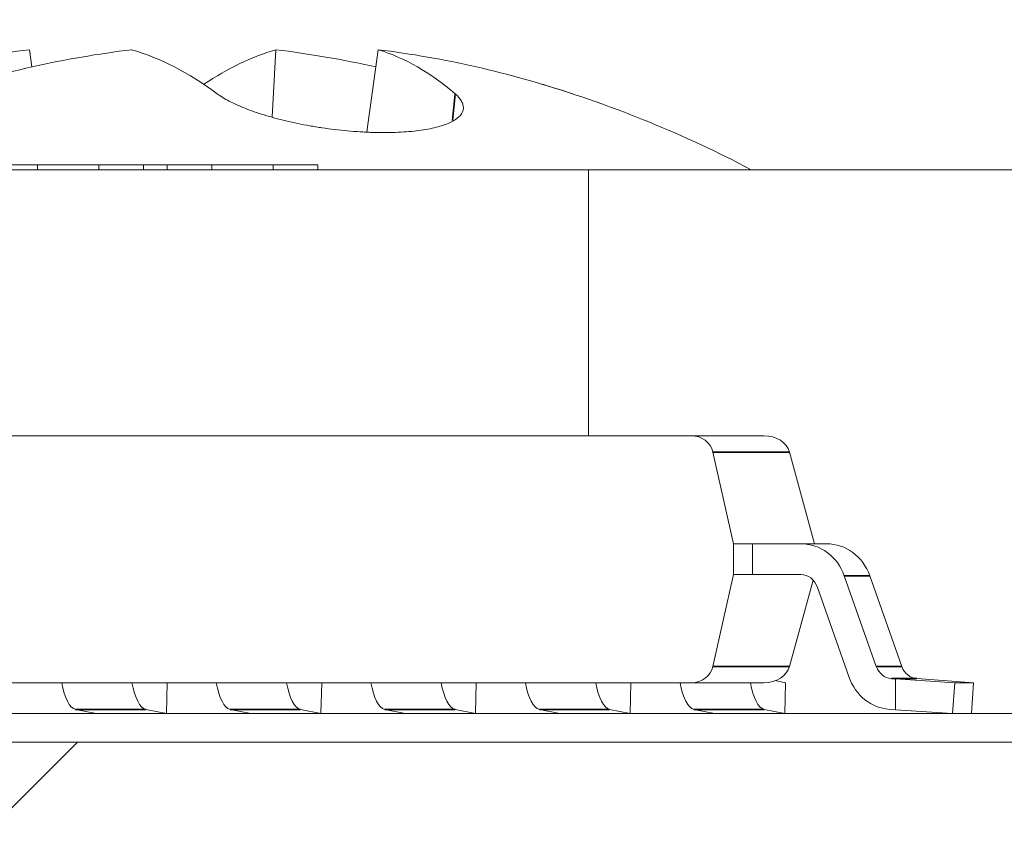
# Model space of a CAD drawing. Header units: millimetres. Extents: x 4 to 1188, y 1 to 840.
# Tile 283 of 310: x 856.575 to 857.214, y 418.099 to 418.62. Entities that reach past the tile are written whole.
import ezdxf

# ---------------------------------------------------------------- set-up
doc = ezdxf.new("R2010")
doc.units = ezdxf.units.MM
doc.layers.add('1', color=7, linetype='Continuous')
doc.styles.add('Arial Unicode MS', font='Arial Unicode MS')
doc.dimstyles.get("Standard").update_dxf_attribs({"dimtxt": 0.18, "dimasz": 0.18, "dimexe": 0.18, "dimexo": 0.0625, "dimgap": 0.09, "dimtad": 0, "dimtih": 1, "dimtoh": 1, "dimdec": 4, "dimzin": 0, "dimdsep": 46, "dimtxsty": 'Standard', "dimcen": 0.09, "dimadec": 0, "dimazin": 0, "dimtfac": 1, "dimtdec": 4, "dimtofl": 0, "dimtmove": 0, "dimatfit": 3, "dimfxl": 0, "dimtolj": 1, "dimtzin": 0, "dimarcsym": 0})

# ---------------------------------------------------------------- blocks, each defined once
blk = doc.blocks.new('_U29')
at = {"layer": '1', "color": 18, "lineweight": 35}
for p, q in [((843.8309, 533.08637), (895.22582, 533.08637)), ((893.22582, 533.08637), (893.22582, 331.75303)), ((847.8309, 331.75303), (895.22582, 331.75303))]:
    blk.add_line(p, q, dxfattribs=at)
at = {"layer": '1', "color": 18, "lineweight": 70}
for points in [[(893.22582, 533.08637), (894.00175, 529.58637), (892.44989, 529.58637)], [(893.22582, 331.75303), (892.44989, 335.25303), (894.00175, 335.25304)]]:
    blk.add_solid(points, dxfattribs=at)
at = {"layer": '1', "color": 18, "linetype": 'Continuous', "lineweight": 13, "insert": (892.77294, 428.04304), "char_height": 3, "attachment_point": 7, "rotation": 90, "line_spacing_factor": 1.047437, "style": 'Arial Unicode MS'}
blk.add_mtext('\\fArial Unicode MS|b0|i0;\\W1.0000;1510', dxfattribs=at)

msp = doc.modelspace()

# ---------------------------------------------------------------- hatches: boundary and pattern name
at = {"layer": '1', "linetype": 'Continuous', "lineweight": 35}
h = msp.add_hatch(dxfattribs=at)
h.set_pattern_fill('ANSI31', color=154, scale=1.55, angle=-2.13e-14, style=0)
h.paths.add_polyline_path([(860.14425, 418.95196), (862.02062, 418.95196), (862.02062, 418.15196), (862.41046, 418.15196), (862.41046, 417.95196), (854.89355, 417.95196), (854.89355, 417.70262), (854.228, 417.70262), (854.228, 417.95196), (854.04297, 417.95196), (854.04297, 418.15196), (860.14425, 418.15196)], flags=0)
h = msp.add_hatch(dxfattribs=at)
h.set_pattern_fill('ANSI31', color=154, scale=1.55, angle=29.9848, style=0)
h.paths.add_polyline_path([(854.04297, 417.95196), (854.04297, 418.1704), (860.6361, 418.1704), (860.6361, 417.95196)], flags=0)
h.paths.add_polyline_path([(861.60475, 417.95196), (861.60475, 418.1704), (863.27025, 418.1704), (863.27025, 417.95196)], flags=0)
h.paths.add_polyline_path([(863.66123, 417.95196), (863.66123, 418.1704), (864.35966, 418.1704), (864.35966, 417.95196)], flags=0)
h.paths.add_polyline_path([(860.69246, 417.95196), (860.69246, 418.1704), (861.50095, 418.1704), (861.50095, 417.95196)], flags=0)

# ---------------------------------------------------------------- linework, layer by layer
at = {"layer": '1', "color": 154, "linetype": 'Continuous', "lineweight": 13}
for p, q in [((856.58331, 418.58936), (856.58177, 418.60052)), ((856.73909, 418.55699), (856.74157, 418.60052)), ((856.80051, 418.54722), (856.80783, 418.60052)), ((856.55809, 418.526), (856.58705, 418.526)), ((856.58705, 418.52277), (856.58705, 418.526)), ((856.62685, 418.526), (856.58705, 418.526)), ((856.62685, 418.52277), (856.62685, 418.526)), ((856.62685, 418.526), (856.65581, 418.526)), ((856.67105, 418.526), (856.6558, 418.526)), ((856.65581, 418.52277), (856.65581, 418.526)), ((856.67105, 418.52277), (856.67105, 418.526)), ((856.67105, 418.526), (856.70001, 418.526)), ((856.73981, 418.526), (856.70001, 418.526)), ((856.70001, 418.52277), (856.70001, 418.526)), ((856.73981, 418.52277), (856.73981, 418.526)), ((856.73981, 418.526), (856.76877, 418.526)), ((856.76877, 418.52277), (856.76877, 418.526)), ((856.94427, 418.52261), (856.21232, 418.52261)), ((856.92408, 418.52278), (856.31941, 418.52278)), ((856.92408, 418.52261), (856.92408, 418.52278)), ((856.92408, 418.52278), (856.95303, 418.52278)), ((856.94427, 418.52261), (856.94427, 418.35039)), ((857.23385, 418.52261), (856.94427, 418.52261)), ((856.95303, 418.52261), (856.95303, 418.52278)), ((856.99283, 418.52278), (856.95303, 418.52278)), ((856.99283, 418.52278), (857.02179, 418.52278)), ((856.99283, 418.52261), (856.99283, 418.52278)), ((857.03704, 418.52278), (857.02178, 418.52278)), ((857.02179, 418.52261), (857.02179, 418.52278)), ((857.03704, 418.52278), (857.06599, 418.52278)), ((857.03704, 418.52261), (857.03704, 418.52278)), ((857.06599, 418.52261), (857.06599, 418.52278)), ((857.10579, 418.52278), (857.06599, 418.52278)), ((857.10579, 418.52278), (857.13475, 418.52278)), ((857.10579, 418.52261), (857.10579, 418.52278)), ((857.13475, 418.52261), (857.13475, 418.52278)), ((856.07238, 418.3504), (857.01097, 418.3504)), ((857.05788, 418.3504), (857.01096, 418.3504)), ((857.02485, 418.33984), (857.03829, 418.2804)), ((857.09079, 418.2804), (857.0746, 418.33984)), ((857.03829, 418.2804), (857.03829, 418.2604)), ((857.05058, 418.2804), (857.03829, 418.2804)), ((857.05058, 418.2804), (857.0819, 418.2804)), ((857.05058, 418.2804), (857.05058, 418.2604)), ((857.09849, 418.2804), (857.0819, 418.2804)), ((857.03829, 418.2604), (857.02485, 418.20096)), ((857.05058, 418.2604), (857.03829, 418.2604)), ((857.05058, 418.2604), (857.0819, 418.2604)), ((857.06716, 418.2604), (857.05058, 418.2604)), ((857.0819, 418.2604), (857.06716, 418.2604)), ((857.0746, 418.20096), (857.08985, 418.25691)), ((857.11005, 418.25965), (857.13082, 418.20082)), ((857.12664, 418.25965), (857.1474, 418.20082)), ((857.11323, 418.19379), (857.09246, 418.25262)), ((857.06528, 418.19171), (857.07195, 418.19035)), ((857.14059, 418.19307), (857.14336, 418.19286)), ((857.14336, 418.17282), (857.14336, 418.19286)), ((857.14336, 418.19286), (857.18167, 418.19035)), ((857.15717, 418.19307), (857.19377, 418.19035)), ((857.01097, 418.1904), (856.07238, 418.1904)), ((856.22909, 418.1904), (857.05788, 418.1904)), ((856.67101, 418.19035), (856.67054, 418.1704)), ((856.67078, 418.1904), (856.67101, 418.19035)), ((856.77125, 418.19035), (856.77077, 418.1704)), ((856.77101, 418.1904), (856.77125, 418.19035)), ((856.87148, 418.19035), (856.871, 418.1704)), ((856.87124, 418.1904), (856.87148, 418.19035)), ((856.97172, 418.19035), (856.97124, 418.1704)), ((856.97148, 418.1904), (856.97172, 418.19035)), ((857.05788, 418.1904), (857.01096, 418.1904)), ((857.07195, 418.19035), (857.07147, 418.1704)), ((857.18167, 418.19035), (857.18018, 418.1704)), ((857.18167, 418.19035), (857.19377, 418.19035)), ((857.19377, 418.19035), (857.19246, 418.1704)), ((856.62498, 418.1704), (856.61166, 418.17312)), ((856.67054, 418.1704), (856.65722, 418.17312)), ((856.72521, 418.1704), (856.71189, 418.17312)), ((856.77077, 418.1704), (856.75745, 418.17312)), ((856.82544, 418.1704), (856.81212, 418.17312)), ((856.871, 418.1704), (856.85769, 418.17312)), ((856.92568, 418.1704), (856.91236, 418.17312)), ((856.97124, 418.1704), (856.95792, 418.17312)), ((857.02591, 418.1704), (857.01259, 418.17312)), ((857.07147, 418.1704), (857.05815, 418.17312)), ((857.14336, 418.17282), (857.13928, 418.17312)), ((857.18018, 418.1704), (857.14336, 418.17282)), ((854.04297, 418.1704), (860.6361, 418.1704)), ((854.04297, 418.15196), (860.14425, 418.15196))]:
    msp.add_line(p, q, dxfattribs=at)
at = {"layer": '1', "color": 154, "linetype": 'Continuous', "lineweight": 35}
for p, q in [((856.85604, 418.55459), (856.85773, 418.57196)), ((857.02485, 418.33984), (857.0746, 418.33984)), ((857.11005, 418.25965), (857.12664, 418.25965)), ((857.0746, 418.20096), (857.02485, 418.20096)), ((857.13082, 418.20082), (857.1474, 418.20082)), ((857.14059, 418.19307), (857.15717, 418.19307)), ((856.61166, 418.17312), (856.65722, 418.17312)), ((856.71189, 418.17312), (856.75745, 418.17312)), ((856.81212, 418.17312), (856.85769, 418.17312)), ((856.91236, 418.17312), (856.95792, 418.17312)), ((857.01259, 418.17312), (857.05815, 418.17312))]:
    msp.add_line(p, q, dxfattribs=at)
at = {"layer": '1', "color": 154, "linetype": 'Continuous', "lineweight": 13}
msp.add_arc((856.6948, 417.84785), 0.76255, 62.2639, 73.25938, dxfattribs=at)
for centre, major_axis, ratio, start_param, end_param in [((856.692, 417.84708), (0.20177, -0.73533), 0.918668, 3.008342, 3.192828), ((856.6976, 417.84708), (0.20177, 0.73533), 0.918668, 0.360604, 0.545091), ((856.68805, 417.84708), (0.0862, -0.75763), 0.380951, 2.800111, 2.984598), ((856.70155, 417.84708), (0.0862, 0.75763), 0.380951, 0.156995, 0.312644), ((856.692, 417.84708), (0.20177, -0.73533), 0.918668, 2.688517, 2.780988), ((856.6976, 417.84708), (0.20177, 0.73533), 0.918668, 6.231949, 6.416436), ((856.70155, 417.84708), (0.0862, 0.75763), 0.380951, 6.02834, 6.212827), ((857.01097, 418.33706), (0.01419, 0), 0.939693, 0.20944, 1.570796), ((857.05788, 418.33706), (0.01709, 0), 0.780206, 0.20944, 1.570796), ((857.0819, 418.2484), (0, 0.032), 0.939693, 5.071744, 6.283185), ((857.09849, 418.2484), (0, 0.032), 0.939693, 5.071744, 6.283185), ((857.0819, 418.2484), (0, -0.012), 0.939693, 1.930152, 3.141593), ((857.01097, 418.20373), (-0.01419, 0), 0.939693, 1.570796, 2.932153), ((857.05788, 418.20373), (0.01709, 0), 0.780206, 4.712389, 6.073746), ((857.14138, 418.20504), (0, -0.012), 0.939693, 5.071744, 6.213372), ((857.15796, 418.20504), (0, -0.012), 0.939693, 5.071744, 6.213372), ((857.14138, 418.20504), (0, 0.032), 0.939693, 1.930152, 3.071779), ((856.61242, 418.20504), (0, -0.032), 0.34202, 5.187762, 6.213372), ((856.65798, 418.20504), (0, -0.032), 0.34202, 5.187762, 6.213372), ((856.71265, 418.20504), (0, -0.032), 0.34202, 5.187762, 6.213372), ((856.75822, 418.20504), (0, -0.032), 0.34202, 5.187762, 6.213372), ((856.81289, 418.20504), (0, -0.032), 0.34202, 5.187762, 6.213372), ((856.85845, 418.20504), (0, -0.032), 0.34202, 5.187762, 6.213372), ((856.91312, 418.20504), (0, -0.032), 0.34202, 5.187762, 6.213372), ((856.95868, 418.20504), (0, -0.032), 0.34202, 5.187762, 6.213372), ((857.01336, 418.20504), (0, -0.032), 0.34202, 5.187762, 6.213372), ((857.05892, 418.20504), (0, -0.032), 0.34202, 5.187762, 6.213372)]:
    msp.add_ellipse(centre, major_axis=major_axis, ratio=ratio, start_param=start_param, end_param=end_param, dxfattribs=at)
msp.add_open_spline([(856.85773, 418.57196), (856.85959, 418.57034), (856.86097, 418.56875), (856.86231, 418.5664), (856.86264, 418.56562), (856.86295, 418.56447), (856.86303, 418.56408), (856.86311, 418.56332), (856.86312, 418.56293), (856.86301, 418.56105), (856.86243, 418.55962), (856.86082, 418.55758), (856.86015, 418.55692), (856.85857, 418.55564), (856.85765, 418.55502), (856.85454, 418.55324), (856.85201, 418.55218), (856.84753, 418.55077), (856.84592, 418.55034), (856.84245, 418.54952), (856.84062, 418.54915), (856.83487, 418.54817), (856.83068, 418.54767), (856.82386, 418.54716), (856.82148, 418.54703), (856.81664, 418.54685), (856.8117, 418.54677), (856.80657, 418.54685), (856.80264, 418.54698), (856.80132, 418.54703), (856.79866, 418.54716), (856.79731, 418.54723), (856.79055, 418.54765), (856.78514, 418.54815), (856.777, 418.54913), (856.77428, 418.5495), (856.7702, 418.55011), (856.76885, 418.55032), (856.76616, 418.55076), (856.76482, 418.55098), (856.75821, 418.55216), (856.75307, 418.55322), (856.74561, 418.55499), (856.74316, 418.55562), (856.73843, 418.5569), (856.73385, 418.55822), (856.72958, 418.55962), (856.72544, 418.56106), (856.72345, 418.56179), (856.71772, 418.56406), (856.71431, 418.5656), (856.70979, 418.56795), (856.70839, 418.56874), (856.70578, 418.57034), (856.70457, 418.57115), (856.70348, 418.57196)], degree=3, knots=[0, 0, 0, 0, 0.0625, 0.0625, 0.09375, 0.09375, 0.109375, 0.109375, 0.125, 0.125, 0.1875, 0.1875, 0.21875, 0.21875, 0.25, 0.25, 0.3125, 0.3125, 0.34375, 0.34375, 0.375, 0.375, 0.4375, 0.4375, 0.46875, 0.46875, 0.5, 0.53125, 0.53125, 0.546875, 0.546875, 0.5625, 0.5625, 0.625, 0.625, 0.65625, 0.65625, 0.671875, 0.671875, 0.6875, 0.6875, 0.75, 0.75, 0.78125, 0.78125, 0.8125, 0.84375, 0.84375, 0.875, 0.875, 0.9375, 0.9375, 0.96875, 0.96875, 1, 1, 1, 1], dxfattribs=at)

# ---------------------------------------------------------------- dimensions: what is measured, and where the dimension line sits
at = {"layer": '1', "color": 18, "linetype": 'Continuous', "lineweight": 13}
dim = msp.add_linear_dim(base=(893.22582, 331.75303), p1=(808.36337, 533.08637), p2=(810.36337, 331.75303), angle=90, dimstyle='Standard', override={"dimtxt": 3, "dimasz": 3.5, "dimexe": 2, "dimexo": 1, "dimgap": 1.5, "dimtad": 1, "dimtih": 0, "dimtoh": 0, "dimdec": 2, "dimlfac": 7.5, "dimzin": 8, "dimdsep": 44, "dimlunit": 2, "dimtxsty": 'Arial Unicode MS', "dimsah": 1, "dimse1": 0, "dimse2": 0, "dimsd1": 0, "dimsd2": 0, "dimclrd": 18, "dimclre": 18, "dimclrt": 18, "dimtol": 0, "dimtm": -0.1, "dimtfac": 0.666667, "dimtdec": 2, "dimtofl": 1, "dimtmove": 0, "dimtzin": 8, "dimlwd": 35, "dimlwe": 35}, dxfattribs=at)
dim.commit()
dim.dimension.update_dxf_attribs({"geometry": '_U29', "text_midpoint": (893.22582, 432.4197), "dimtype": 160})

doc.saveas('drawing.dxf')
